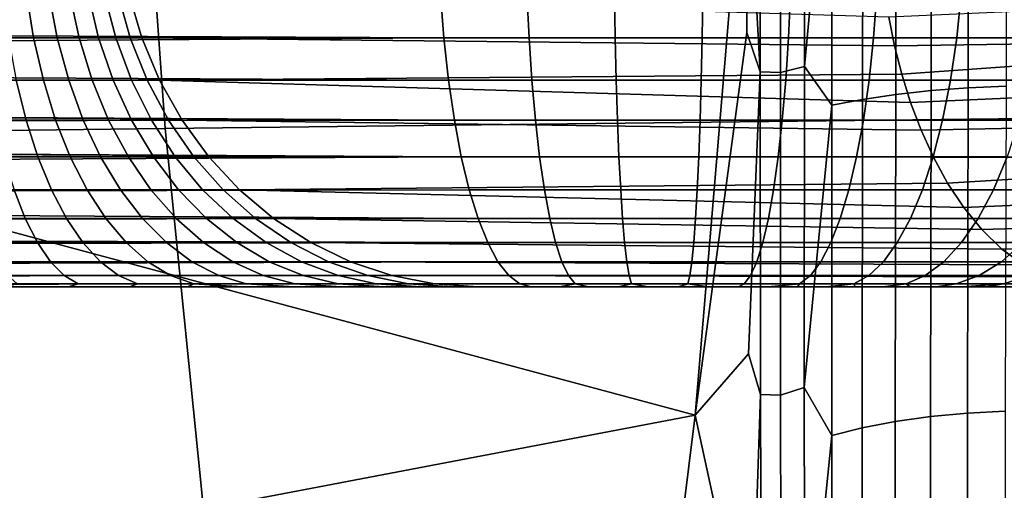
# Model space of a CAD drawing. Header units: metres. Extents: x -240 to 45, y -77 to 27.
# Tile 338 of 656: x -195.032 to -193.752, y -2.264 to -1.653. Entities that reach past the tile are written whole.
import ezdxf

# ---------------------------------------------------------------- set-up
doc = ezdxf.new("R2010")
doc.units = ezdxf.units.M
doc.layers.add('solid_102011X2', color=7, linetype='CONTINUOUS')

msp = doc.modelspace()

# ---------------------------------------------------------------- linework, layer by layer
at = {"layer": 'solid_102011X2'}
for points in [[(-193.204575, -1.168671, 333.763092), (-194.886261, -1.181712, 332.200592), (-194.84259, -1.794593, 332.161224), (-193.16188, -1.774791, 333.723755)], [(-194.886261, -1.181712, 332.200592), (-196.547333, -1.19491, 330.628845), (-196.502701, -1.814634, 330.589447), (-194.84259, -1.794593, 332.161224)], [(-194.011871, -1.713771, 273.434174), (-194.043045, -1.721829, 273.396027), (-194.042786, -1.296623, 273.303589), (-194.011429, -1.290585, 273.341919)], [(-193.975555, -1.329152, 273.38443), (-194.011871, -1.713771, 273.434174), (-194.011429, -1.290585, 273.341919)], [(-194.069077, -1.295741, 273.260315), (-194.069122, -1.720768, 273.351959), (-194.087799, -1.384954, 273.236542)], [(-194.043045, -1.721829, 273.396027), (-194.069122, -1.720768, 273.351959), (-194.069077, -1.295741, 273.260315), (-194.042786, -1.296623, 273.303589)], [(-193.846146, -1.314783, 273.456573), (-193.847183, -1.74511, 273.554688), (-193.893173, -1.75016, 273.536041), (-193.892242, -1.318526, 273.437897)], [(-193.79805, -1.312171, 273.469513), (-193.799149, -1.741548, 273.567657), (-193.847183, -1.74511, 273.554688), (-193.846146, -1.314783, 273.456573)], [(-193.748672, -1.31073, 273.47644), (-193.749817, -1.739532, 273.574738), (-193.799149, -1.741548, 273.567657), (-193.79805, -1.312171, 273.469513)], [(-193.975555, -1.329152, 273.38443), (-193.976181, -1.764394, 273.482971), (-194.011871, -1.713771, 273.434174)], [(-193.935608, -1.32334, 273.413727), (-193.936386, -1.756622, 273.512024), (-193.976181, -1.764394, 273.482971), (-193.975555, -1.329152, 273.38443)], [(-193.892242, -1.318526, 273.437897), (-193.893173, -1.75016, 273.536041), (-193.936386, -1.756622, 273.512024), (-193.935608, -1.32334, 273.413727)], [(-194.087799, -1.384954, 273.236542), (-194.15387, -2.166759, 273.265198), (-195.166885, -1.895269, 270.537964), (-195.128952, -1.421293, 270.526764)], [(-194.15387, -2.166759, 273.265198), (-194.087799, -1.384954, 273.236542), (-194.086731, -1.669791, 273.300751)], [(-194.069122, -1.720768, 273.351959), (-194.086731, -1.669791, 273.300751), (-194.087799, -1.384954, 273.236542)], [(-199.007751, -1.656429, 267.842102), (-199.033676, -1.64218, 267.843964), (-194.484604, -1.619658, 266.703461), (-194.480301, -1.676794, 266.720703)], [(-195.022675, -1.619071, 269.993317), (-195.053726, -1.619071, 269.977173), (-195.046356, -1.676794, 269.960846), (-195.013535, -1.676794, 269.977936)], [(-194.993607, -1.619071, 270.012848), (-195.022675, -1.619071, 269.993317), (-195.013535, -1.676794, 269.977936), (-194.982803, -1.676794, 269.998566)], [(-194.966888, -1.619071, 270.035492), (-194.993607, -1.619071, 270.012848), (-194.982803, -1.676794, 269.998566), (-194.954575, -1.676794, 270.022491)], [(-194.942856, -1.619071, 270.060944), (-194.966888, -1.619071, 270.035492), (-194.954575, -1.676794, 270.022491), (-194.929169, -1.676794, 270.049377)], [(-194.921799, -1.619071, 270.088928), (-194.942856, -1.619071, 270.060944), (-194.929169, -1.676794, 270.049377), (-194.906906, -1.676794, 270.078949)], [(-194.903992, -1.619071, 270.11908), (-194.921799, -1.619071, 270.088928), (-194.906906, -1.676794, 270.078949), (-194.888092, -1.676794, 270.11084)], [(-194.888092, -1.676794, 270.11084), (-194.872925, -1.676794, 270.144592), (-194.889648, -1.619071, 270.151001), (-194.903992, -1.619071, 270.11908)], [(-193.894592, -1.686992, 272.682068), (-193.902054, -1.650001, 272.699615), (-194.889648, -1.619071, 270.151001), (-194.872925, -1.676794, 270.144592)], [(-194.369736, -1.676794, 266.69873), (-194.480301, -1.676794, 266.720703), (-194.484604, -1.619658, 266.703461), (-194.372375, -1.619071, 266.68103)], [(-194.372375, -1.619071, 266.68103), (-194.258484, -1.619071, 266.669647), (-194.257568, -1.676794, 266.687531), (-194.369736, -1.676794, 266.69873)], [(-194.258484, -1.619071, 266.669647), (-194.144028, -1.619071, 266.669312), (-194.144852, -1.676794, 266.687225), (-194.257568, -1.676794, 266.687531)], [(-194.144028, -1.619071, 266.669312), (-194.030075, -1.619071, 266.680023), (-194.032608, -1.676794, 266.697754), (-194.144852, -1.676794, 266.687225)], [(-194.030075, -1.619071, 266.680023), (-193.917694, -1.619071, 266.70166), (-193.921921, -1.676794, 266.719086), (-194.032608, -1.676794, 266.697754)], [(-193.917694, -1.619071, 266.70166), (-193.807907, -1.619071, 266.734039), (-193.813797, -1.676794, 266.750977), (-193.921921, -1.676794, 266.719086)], [(-193.226822, -1.619717, 272.422241), (-193.902054, -1.650001, 272.699615), (-193.894592, -1.686992, 272.682068), (-193.233856, -1.677415, 272.40567)], [(-193.807907, -1.619071, 266.734039), (-193.701752, -1.619071, 266.776855), (-193.709259, -1.676794, 266.793121), (-193.813797, -1.676794, 266.750977)], [(-198.974213, -1.674771, 267.840363), (-199.007751, -1.656429, 267.842102), (-194.480301, -1.676794, 266.720703)], [(-198.917343, -1.705708, 267.839325), (-198.974213, -1.674771, 267.840363), (-194.480301, -1.676794, 266.720703)], [(-194.069122, -1.720768, 273.351959), (-194.084427, -2.087044, 273.417664), (-194.15387, -2.166759, 273.265198), (-194.086731, -1.669791, 273.300751)], [(-198.913651, -1.707708, 267.839325), (-198.917343, -1.705708, 267.839325), (-194.480301, -1.676794, 266.720703), (-194.474319, -1.731933, 266.74472)], [(-195.013535, -1.676794, 269.977936), (-195.046356, -1.676794, 269.960846), (-195.036179, -1.731933, 269.938263), (-195.0009, -1.731933, 269.956635)], [(-194.982803, -1.676794, 269.998566), (-195.013535, -1.676794, 269.977936), (-195.0009, -1.731933, 269.956635), (-194.96788, -1.731933, 269.978821)], [(-194.954575, -1.676794, 270.022491), (-194.982803, -1.676794, 269.998566), (-194.96788, -1.731933, 269.978821), (-194.937546, -1.731933, 270.004517)], [(-194.929169, -1.676794, 270.049377), (-194.954575, -1.676794, 270.022491), (-194.937546, -1.731933, 270.004517), (-194.910248, -1.731933, 270.033447)], [(-194.906906, -1.676794, 270.078949), (-194.929169, -1.676794, 270.049377), (-194.910248, -1.731933, 270.033447), (-194.886337, -1.731933, 270.065216)], [(-194.888092, -1.676794, 270.11084), (-194.906906, -1.676794, 270.078949), (-194.886337, -1.731933, 270.065216), (-194.866104, -1.731933, 270.099457)], [(-194.866104, -1.731933, 270.099457), (-194.849808, -1.731933, 270.135712), (-194.872925, -1.676794, 270.144592), (-194.888092, -1.676794, 270.11084)], [(-193.885239, -1.723929, 272.659973), (-193.894592, -1.686992, 272.682068), (-194.872925, -1.676794, 270.144592), (-194.849808, -1.731933, 270.135712)], [(-194.366104, -1.731933, 266.723206), (-194.474319, -1.731933, 266.74472), (-194.480301, -1.676794, 266.720703), (-194.369736, -1.676794, 266.69873)], [(-194.369736, -1.676794, 266.69873), (-194.257568, -1.676794, 266.687531), (-194.256302, -1.731933, 266.71225), (-194.366104, -1.731933, 266.723206)], [(-194.257568, -1.676794, 266.687531), (-194.144852, -1.676794, 266.687225), (-194.145966, -1.731933, 266.711945), (-194.256302, -1.731933, 266.71225)], [(-194.144852, -1.676794, 266.687225), (-194.032608, -1.676794, 266.697754), (-194.036118, -1.731933, 266.72226), (-194.145966, -1.731933, 266.711945)], [(-194.032608, -1.676794, 266.697754), (-193.921921, -1.676794, 266.719086), (-193.927765, -1.731933, 266.743134), (-194.036118, -1.731933, 266.72226)], [(-193.921921, -1.676794, 266.719086), (-193.813797, -1.676794, 266.750977), (-193.82193, -1.731933, 266.774323), (-193.927765, -1.731933, 266.743134)], [(-193.233856, -1.677415, 272.40567), (-193.894592, -1.686992, 272.682068), (-193.885239, -1.723929, 272.659973)], [(-193.233856, -1.677415, 272.40567), (-193.885239, -1.723929, 272.659973), (-193.873795, -1.760609, 272.633026), (-193.243546, -1.732522, 272.382812)], [(-193.813797, -1.676794, 266.750977), (-193.709259, -1.676794, 266.793121), (-193.719604, -1.731933, 266.815613), (-193.82193, -1.731933, 266.774323)], [(-198.863586, -1.734746, 267.840607), (-198.913651, -1.707708, 267.839325), (-194.474319, -1.731933, 266.74472)], [(-194.011963, -2.130888, 273.55188), (-194.042877, -2.140966, 273.514008), (-194.043045, -1.721829, 273.396027), (-194.011871, -1.713771, 273.434174)], [(-193.976181, -1.764394, 273.482971), (-194.011963, -2.130888, 273.55188), (-194.011871, -1.713771, 273.434174)], [(-193.873795, -1.760609, 272.633026), (-193.885239, -1.723929, 272.659973), (-194.849808, -1.731933, 270.135712)], [(-194.069122, -1.720768, 273.351959), (-194.068695, -2.139814, 273.468933), (-194.084427, -2.087044, 273.417664)], [(-194.042877, -2.140966, 273.514008), (-194.068695, -2.139814, 273.468933), (-194.069122, -1.720768, 273.351959), (-194.043045, -1.721829, 273.396027)], [(-198.81987, -1.758182, 267.843384), (-198.863586, -1.734746, 267.840607), (-194.474319, -1.731933, 266.74472), (-194.466766, -1.783684, 266.774994)], [(-195.036179, -1.731933, 269.938263), (-195.073273, -1.731933, 269.92395), (-195.06366, -1.783684, 269.894257), (-195.023315, -1.783684, 269.909821)], [(-195.0009, -1.731933, 269.956635), (-195.036179, -1.731933, 269.938263), (-195.023315, -1.783684, 269.909821), (-194.98497, -1.783684, 269.929779)], [(-194.96788, -1.731933, 269.978821), (-195.0009, -1.731933, 269.956635), (-194.98497, -1.783684, 269.929779), (-194.949066, -1.783684, 269.953888)], [(-194.937546, -1.731933, 270.004517), (-194.96788, -1.731933, 269.978821), (-194.949066, -1.783684, 269.953888), (-194.916077, -1.783684, 269.981842)], [(-194.910248, -1.731933, 270.033447), (-194.937546, -1.731933, 270.004517), (-194.916077, -1.783684, 269.981842), (-194.886383, -1.783684, 270.013306)], [(-194.886337, -1.731933, 270.065216), (-194.910248, -1.731933, 270.033447), (-194.886383, -1.783684, 270.013306), (-194.860382, -1.783684, 270.047852)], [(-194.866104, -1.731933, 270.099457), (-194.886337, -1.731933, 270.065216), (-194.860382, -1.783684, 270.047852), (-194.838394, -1.783684, 270.085083)], [(-194.838394, -1.783684, 270.085083), (-194.820663, -1.783684, 270.124542), (-194.849808, -1.731933, 270.135712), (-194.866104, -1.731933, 270.099457)], [(-193.860184, -1.796608, 272.600983), (-193.873795, -1.760609, 272.633026), (-194.849808, -1.731933, 270.135712), (-194.820663, -1.783684, 270.124542)], [(-194.361496, -1.783684, 266.754089), (-194.466766, -1.783684, 266.774994), (-194.474319, -1.731933, 266.74472), (-194.366104, -1.731933, 266.723206)], [(-194.366104, -1.731933, 266.723206), (-194.256302, -1.731933, 266.71225), (-194.2547, -1.783684, 266.743439), (-194.361496, -1.783684, 266.754089)], [(-194.256302, -1.731933, 266.71225), (-194.145966, -1.731933, 266.711945), (-194.147385, -1.783684, 266.743134), (-194.2547, -1.783684, 266.743439)], [(-194.145966, -1.731933, 266.711945), (-194.036118, -1.731933, 266.72226), (-194.040527, -1.783684, 266.753174), (-194.147385, -1.783684, 266.743134)], [(-194.036118, -1.731933, 266.72226), (-193.927765, -1.731933, 266.743134), (-193.93515, -1.783684, 266.773468), (-194.040527, -1.783684, 266.753174)], [(-193.927765, -1.731933, 266.743134), (-193.82193, -1.731933, 266.774323), (-193.832199, -1.783684, 266.803833), (-193.93515, -1.783684, 266.773468)], [(-193.243546, -1.732522, 272.382812), (-193.873795, -1.760609, 272.633026), (-193.860184, -1.796608, 272.600983), (-193.255768, -1.784231, 272.354004)], [(-193.82193, -1.731933, 266.774323), (-193.719604, -1.731933, 266.815613), (-193.732666, -1.783684, 266.843964), (-193.832199, -1.783684, 266.803833)], [(-193.749817, -1.739532, 273.574738), (-193.750717, -2.161417, 273.699921), (-193.800003, -2.164081, 273.692688), (-193.799149, -1.741548, 273.567657)], [(-193.893173, -1.75016, 273.536041), (-193.893784, -2.175055, 273.661133), (-193.936844, -2.183193, 273.637299), (-193.936386, -1.756622, 273.512024)], [(-193.847183, -1.74511, 273.554688), (-193.847931, -2.168651, 273.679718), (-193.893784, -2.175055, 273.661133), (-193.893173, -1.75016, 273.536041)], [(-193.799149, -1.741548, 273.567657), (-193.800003, -2.164081, 273.692688), (-193.847931, -2.168651, 273.679718), (-193.847183, -1.74511, 273.554688)], [(-198.812759, -1.761972, 267.843994), (-198.81987, -1.758182, 267.843384), (-194.466766, -1.783684, 266.774994)], [(-198.764893, -1.787403, 267.849304), (-198.812759, -1.761972, 267.843994), (-194.466766, -1.783684, 266.774994)], [(-193.976181, -1.764394, 273.482971), (-193.97641, -2.19294, 273.608551), (-194.011963, -2.130888, 273.55188)], [(-193.936386, -1.756622, 273.512024), (-193.936844, -2.183193, 273.637299), (-193.97641, -2.19294, 273.608551), (-193.976181, -1.764394, 273.482971)], [(-193.16188, -1.774791, 333.723755), (-194.84259, -1.794593, 332.161224), (-194.78096, -2.40469, 332.105682), (-193.101624, -2.378159, 333.668213)], [(-198.727448, -1.807135, 267.855011), (-198.764893, -1.787403, 267.849304), (-194.466766, -1.783684, 266.774994), (-194.457764, -1.83129, 266.811127)], [(-195.023315, -1.783684, 269.909821), (-195.06366, -1.783684, 269.894257), (-195.0522, -1.83129, 269.858826), (-195.007996, -1.83129, 269.875885)], [(-194.98497, -1.783684, 269.929779), (-195.023315, -1.783684, 269.909821), (-195.007996, -1.83129, 269.875885), (-194.965958, -1.83129, 269.897766)], [(-194.949066, -1.783684, 269.953888), (-194.98497, -1.783684, 269.929779), (-194.965958, -1.83129, 269.897766), (-194.92662, -1.83129, 269.924194)], [(-194.916077, -1.783684, 269.981842), (-194.949066, -1.783684, 269.953888), (-194.92662, -1.83129, 269.924194), (-194.890457, -1.83129, 269.954834)], [(-194.886383, -1.783684, 270.013306), (-194.916077, -1.783684, 269.981842), (-194.890457, -1.83129, 269.954834), (-194.857925, -1.83129, 269.989288)], [(-194.860382, -1.783684, 270.047852), (-194.886383, -1.783684, 270.013306), (-194.857925, -1.83129, 269.989288), (-194.829437, -1.83129, 270.027161)], [(-194.838394, -1.783684, 270.085083), (-194.860382, -1.783684, 270.047852), (-194.829437, -1.83129, 270.027161), (-194.805328, -1.83129, 270.067963)], [(-194.805328, -1.83129, 270.067963), (-194.785904, -1.83129, 270.111176), (-194.820663, -1.783684, 270.124542), (-194.838394, -1.783684, 270.085083)], [(-193.844223, -1.831677, 272.563385), (-193.860184, -1.796608, 272.600983), (-194.820663, -1.783684, 270.124542), (-194.785904, -1.83129, 270.111176)], [(-194.356018, -1.83129, 266.790924), (-194.457764, -1.83129, 266.811127), (-194.466766, -1.783684, 266.774994), (-194.361496, -1.783684, 266.754089)], [(-194.361496, -1.783684, 266.754089), (-194.2547, -1.783684, 266.743439), (-194.252808, -1.83129, 266.78064), (-194.356018, -1.83129, 266.790924)], [(-194.2547, -1.783684, 266.743439), (-194.147385, -1.783684, 266.743134), (-194.149078, -1.83129, 266.780334), (-194.252808, -1.83129, 266.78064)], [(-194.147385, -1.783684, 266.743134), (-194.040527, -1.783684, 266.753174), (-194.045792, -1.83129, 266.790039), (-194.149078, -1.83129, 266.780334)], [(-194.040527, -1.783684, 266.753174), (-193.93515, -1.783684, 266.773468), (-193.943939, -1.83129, 266.809631), (-194.045792, -1.83129, 266.790039)], [(-193.93515, -1.783684, 266.773468), (-193.832199, -1.783684, 266.803833), (-193.844452, -1.83129, 266.838989), (-193.943939, -1.83129, 266.809631)], [(-193.270355, -1.831787, 272.319672), (-193.255768, -1.784231, 272.354004), (-193.860184, -1.796608, 272.600983), (-193.844223, -1.831677, 272.563385)], [(-193.832199, -1.783684, 266.803833), (-193.732666, -1.783684, 266.843964), (-193.748245, -1.83129, 266.877777), (-193.844452, -1.83129, 266.838989)], [(-194.84259, -1.794593, 332.161224), (-196.502701, -1.814634, 330.589447), (-196.439697, -2.431541, 330.533875), (-194.78096, -2.40469, 332.105682)], [(-198.719879, -1.811102, 267.856354), (-198.727448, -1.807135, 267.855011), (-194.457764, -1.83129, 266.811127)], [(-198.719879, -1.811102, 267.856354), (-194.457764, -1.83129, 266.811127), (-198.638016, -1.853553, 267.874969)], [(-194.457764, -1.83129, 266.811127), (-194.447433, -1.874055, 266.85257), (-198.573837, -1.883374, 267.892548), (-198.638016, -1.853553, 267.874969)], [(-195.007996, -1.83129, 269.875885), (-195.0522, -1.83129, 269.858826), (-195.039062, -1.874055, 269.818176), (-194.990417, -1.874055, 269.836975)], [(-194.965958, -1.83129, 269.897766), (-195.007996, -1.83129, 269.875885), (-194.990417, -1.874055, 269.836975), (-194.944153, -1.874055, 269.861053)], [(-194.92662, -1.83129, 269.924194), (-194.965958, -1.83129, 269.897766), (-194.944153, -1.874055, 269.861053), (-194.900864, -1.874055, 269.890106)], [(-194.890457, -1.83129, 269.954834), (-194.92662, -1.83129, 269.924194), (-194.900864, -1.874055, 269.890106), (-194.861084, -1.874055, 269.923828)], [(-194.857925, -1.83129, 269.989288), (-194.890457, -1.83129, 269.954834), (-194.861084, -1.874055, 269.923828), (-194.825287, -1.874055, 269.961761)], [(-194.829437, -1.83129, 270.027161), (-194.857925, -1.83129, 269.989288), (-194.825287, -1.874055, 269.961761), (-194.79393, -1.874055, 270.003418)], [(-194.805328, -1.83129, 270.067963), (-194.829437, -1.83129, 270.027161), (-194.79393, -1.874055, 270.003418), (-194.767395, -1.874055, 270.048309)], [(-194.767395, -1.874055, 270.048309), (-194.746033, -1.874055, 270.095886), (-194.785904, -1.83129, 270.111176), (-194.805328, -1.83129, 270.067963)], [(-193.825775, -1.865345, 272.519928), (-193.844223, -1.831677, 272.563385), (-194.785904, -1.83129, 270.111176), (-194.746033, -1.874055, 270.095886)], [(-194.349731, -1.874055, 266.83316), (-194.447433, -1.874055, 266.85257), (-194.457764, -1.83129, 266.811127), (-194.356018, -1.83129, 266.790924)], [(-194.356018, -1.83129, 266.790924), (-194.252808, -1.83129, 266.78064), (-194.25061, -1.874055, 266.823273), (-194.349731, -1.874055, 266.83316)], [(-194.252808, -1.83129, 266.78064), (-194.149078, -1.83129, 266.780334), (-194.151016, -1.874055, 266.822998), (-194.25061, -1.874055, 266.823273)], [(-194.149078, -1.83129, 266.780334), (-194.045792, -1.83129, 266.790039), (-194.051834, -1.874055, 266.832306), (-194.151016, -1.874055, 266.822998)], [(-194.045792, -1.83129, 266.790039), (-193.943939, -1.83129, 266.809631), (-193.954025, -1.874055, 266.851135), (-194.051834, -1.874055, 266.832306)], [(-193.943939, -1.83129, 266.809631), (-193.844452, -1.83129, 266.838989), (-193.85849, -1.874055, 266.879303), (-193.954025, -1.874055, 266.851135)], [(-193.844452, -1.83129, 266.838989), (-193.748245, -1.83129, 266.877777), (-193.766113, -1.874055, 266.916565), (-193.85849, -1.874055, 266.879303)], [(-193.270355, -1.831787, 272.319672), (-193.844223, -1.831677, 272.563385), (-193.825775, -1.865345, 272.519928)], [(-193.270355, -1.831787, 272.319672), (-193.825775, -1.865345, 272.519928), (-193.804794, -1.896922, 272.47049), (-193.287064, -1.874496, 272.280304)], [(-193.748245, -1.83129, 266.877777), (-193.65625, -1.83129, 266.92569), (-193.677765, -1.874055, 266.962555), (-193.766113, -1.874055, 266.916565)], [(-193.804794, -1.896922, 272.47049), (-193.825775, -1.865345, 272.519928), (-194.746033, -1.874055, 270.095886)], [(-194.447433, -1.874055, 266.85257), (-194.435928, -1.911355, 266.898712), (-198.567368, -1.886075, 267.894287), (-198.573837, -1.883374, 267.892548)], [(-195.039062, -1.874055, 269.818176), (-195.089493, -1.874055, 269.804932), (-195.079987, -1.911355, 269.758331), (-195.024429, -1.911355, 269.772919)], [(-194.990417, -1.874055, 269.836975), (-195.039062, -1.874055, 269.818176), (-195.024429, -1.911355, 269.772919), (-194.97084, -1.911355, 269.79364)], [(-194.944153, -1.874055, 269.861053), (-194.990417, -1.874055, 269.836975), (-194.97084, -1.911355, 269.79364), (-194.919876, -1.911355, 269.82016)], [(-194.900864, -1.874055, 269.890106), (-194.944153, -1.874055, 269.861053), (-194.919876, -1.911355, 269.82016), (-194.872192, -1.911355, 269.852173)], [(-194.861084, -1.874055, 269.923828), (-194.900864, -1.874055, 269.890106), (-194.872192, -1.911355, 269.852173), (-194.828369, -1.911355, 269.889313)], [(-194.825287, -1.874055, 269.961761), (-194.861084, -1.874055, 269.923828), (-194.828369, -1.911355, 269.889313), (-194.78894, -1.911355, 269.931091)], [(-194.79393, -1.874055, 270.003418), (-194.825287, -1.874055, 269.961761), (-194.78894, -1.911355, 269.931091), (-194.754395, -1.911355, 269.97699)], [(-194.767395, -1.874055, 270.048309), (-194.79393, -1.874055, 270.003418), (-194.754395, -1.911355, 269.97699), (-194.725174, -1.911355, 270.026428)], [(-194.725174, -1.911355, 270.026428), (-194.70163, -1.911355, 270.078827), (-194.746033, -1.874055, 270.095886), (-194.767395, -1.874055, 270.048309)], [(-193.781235, -1.925754, 272.414978), (-193.804794, -1.896922, 272.47049), (-194.746033, -1.874055, 270.095886), (-194.70163, -1.911355, 270.078827)], [(-194.342728, -1.911355, 266.880219), (-194.435928, -1.911355, 266.898712), (-194.447433, -1.874055, 266.85257), (-194.349731, -1.874055, 266.83316)], [(-194.349731, -1.874055, 266.83316), (-194.25061, -1.874055, 266.823273), (-194.248184, -1.911355, 266.870758), (-194.342728, -1.911355, 266.880219)], [(-194.25061, -1.874055, 266.823273), (-194.151016, -1.874055, 266.822998), (-194.153168, -1.911355, 266.870483), (-194.248184, -1.911355, 266.870758)], [(-194.151016, -1.874055, 266.822998), (-194.051834, -1.874055, 266.832306), (-194.058563, -1.911355, 266.879395), (-194.153168, -1.911355, 266.870483)], [(-194.051834, -1.874055, 266.832306), (-193.954025, -1.874055, 266.851135), (-193.965271, -1.911355, 266.897339), (-194.058563, -1.911355, 266.879395)], [(-193.954025, -1.874055, 266.851135), (-193.85849, -1.874055, 266.879303), (-193.87413, -1.911355, 266.924225), (-193.965271, -1.911355, 266.897339)], [(-193.85849, -1.874055, 266.879303), (-193.766113, -1.874055, 266.916565), (-193.786011, -1.911355, 266.959778), (-193.87413, -1.911355, 266.924225)], [(-193.287064, -1.874496, 272.280304), (-193.804794, -1.896922, 272.47049), (-193.781235, -1.925754, 272.414978), (-193.305664, -1.911732, 272.236511)], [(-193.766113, -1.874055, 266.916565), (-193.677765, -1.874055, 266.962555), (-193.701736, -1.911355, 267.003632), (-193.786011, -1.911355, 266.959778)], [(-194.435928, -1.911355, 266.898712), (-198.506195, -1.909271, 267.910461), (-198.567368, -1.886075, 267.894287)], [(-194.15387, -2.166759, 273.265198), (-195.215698, -2.368873, 270.552338), (-195.166885, -1.895269, 270.537964)], [(-194.435928, -1.911355, 266.898712), (-198.486679, -1.915873, 267.915527), (-198.506195, -1.909271, 267.910461)], [(-194.435928, -1.911355, 266.898712), (-194.423416, -1.942644, 266.948883), (-198.435837, -1.931497, 267.928589), (-198.486679, -1.915873, 267.915527)], [(-195.024429, -1.911355, 269.772919), (-195.079987, -1.911355, 269.758331), (-195.069641, -1.942644, 269.707672), (-195.008514, -1.942644, 269.723724)], [(-194.97084, -1.911355, 269.79364), (-195.024429, -1.911355, 269.772919), (-195.008514, -1.942644, 269.723724), (-194.949554, -1.942644, 269.74649)], [(-194.919876, -1.911355, 269.82016), (-194.97084, -1.911355, 269.79364), (-194.949554, -1.942644, 269.74649), (-194.893494, -1.942644, 269.775696)], [(-194.872192, -1.911355, 269.852173), (-194.919876, -1.911355, 269.82016), (-194.893494, -1.942644, 269.775696), (-194.841019, -1.942644, 269.810913)], [(-194.828369, -1.911355, 269.889313), (-194.872192, -1.911355, 269.852173), (-194.841019, -1.942644, 269.810913), (-194.792801, -1.942644, 269.851776)], [(-194.78894, -1.911355, 269.931091), (-194.828369, -1.911355, 269.889313), (-194.792801, -1.942644, 269.851776), (-194.74942, -1.942644, 269.897736)], [(-194.754395, -1.911355, 269.97699), (-194.78894, -1.911355, 269.931091), (-194.74942, -1.942644, 269.897736), (-194.711411, -1.942644, 269.948242)], [(-194.725174, -1.911355, 270.026428), (-194.754395, -1.911355, 269.97699), (-194.711411, -1.942644, 269.948242), (-194.67926, -1.942644, 270.002655)], [(-194.67926, -1.942644, 270.002655), (-194.653366, -1.942644, 270.060303), (-194.70163, -1.911355, 270.078827), (-194.725174, -1.911355, 270.026428)], [(-193.755234, -1.950956, 272.35376), (-193.781235, -1.925754, 272.414978), (-194.70163, -1.911355, 270.078827), (-194.653366, -1.942644, 270.060303)], [(-194.335114, -1.942644, 266.931366), (-194.423416, -1.942644, 266.948883), (-194.435928, -1.911355, 266.898712), (-194.342728, -1.911355, 266.880219)], [(-194.342728, -1.911355, 266.880219), (-194.248184, -1.911355, 266.870758), (-194.245529, -1.942644, 266.922424), (-194.335114, -1.942644, 266.931366)], [(-194.248184, -1.911355, 266.870758), (-194.153168, -1.911355, 266.870483), (-194.155518, -1.942644, 266.92215), (-194.245529, -1.942644, 266.922424)], [(-194.153168, -1.911355, 266.870483), (-194.058563, -1.911355, 266.879395), (-194.065887, -1.942644, 266.930573), (-194.155518, -1.942644, 266.92215)], [(-194.058563, -1.911355, 266.879395), (-193.965271, -1.911355, 266.897339), (-193.977493, -1.942644, 266.947601), (-194.065887, -1.942644, 266.930573)], [(-193.965271, -1.911355, 266.897339), (-193.87413, -1.911355, 266.924225), (-193.891144, -1.942644, 266.973053), (-193.977493, -1.942644, 266.947601)], [(-193.87413, -1.911355, 266.924225), (-193.786011, -1.911355, 266.959778), (-193.807648, -1.942644, 267.006744), (-193.891144, -1.942644, 266.973053)], [(-193.786011, -1.911355, 266.959778), (-193.701736, -1.911355, 267.003632), (-193.727798, -1.942644, 267.048309), (-193.807648, -1.942644, 267.006744)], [(-193.305664, -1.911732, 272.236511), (-193.781235, -1.925754, 272.414978), (-193.755234, -1.950956, 272.35376), (-193.325882, -1.942952, 272.188873)], [(-194.423416, -1.942644, 266.948883), (-198.395111, -1.942524, 267.938904), (-198.435837, -1.931497, 267.928589)], [(-194.423416, -1.942644, 266.948883), (-198.363037, -1.950355, 267.94693), (-198.395111, -1.942524, 267.938904)], [(-194.423416, -1.942644, 266.948883), (-194.41008, -1.967465, 267.00235), (-198.29155, -1.965334, 267.964417), (-198.363037, -1.950355, 267.94693)], [(-195.008514, -1.942644, 269.723724), (-195.069641, -1.942644, 269.707672), (-195.058609, -1.967465, 269.653656), (-194.991547, -1.967465, 269.671295)], [(-194.949554, -1.942644, 269.74649), (-195.008514, -1.942644, 269.723724), (-194.991547, -1.967465, 269.671295), (-194.926865, -1.967465, 269.696289)], [(-194.893494, -1.942644, 269.775696), (-194.949554, -1.942644, 269.74649), (-194.926865, -1.967465, 269.696289), (-194.865356, -1.967465, 269.728302)], [(-194.841019, -1.942644, 269.810913), (-194.893494, -1.942644, 269.775696), (-194.865356, -1.967465, 269.728302), (-194.8078, -1.967465, 269.766968)], [(-194.792801, -1.942644, 269.851776), (-194.841019, -1.942644, 269.810913), (-194.8078, -1.967465, 269.766968), (-194.754883, -1.967465, 269.811768)], [(-194.74942, -1.942644, 269.897736), (-194.792801, -1.942644, 269.851776), (-194.754883, -1.967465, 269.811768), (-194.707291, -1.967465, 269.862213)], [(-194.711411, -1.942644, 269.948242), (-194.74942, -1.942644, 269.897736), (-194.707291, -1.967465, 269.862213), (-194.665604, -1.967465, 269.917603)], [(-194.67926, -1.942644, 270.002655), (-194.711411, -1.942644, 269.948242), (-194.665604, -1.967465, 269.917603), (-194.630325, -1.967465, 269.977295)], [(-194.630325, -1.967465, 269.977295), (-194.601913, -1.967465, 270.040558), (-194.653366, -1.942644, 270.060303), (-194.67926, -1.942644, 270.002655)], [(-193.72702, -1.971709, 272.287292), (-193.755234, -1.950956, 272.35376), (-194.653366, -1.942644, 270.060303), (-194.601913, -1.967465, 270.040558)], [(-194.326996, -1.967465, 266.98587), (-194.41008, -1.967465, 267.00235), (-194.423416, -1.942644, 266.948883), (-194.335114, -1.942644, 266.931366)], [(-194.335114, -1.942644, 266.931366), (-194.245529, -1.942644, 266.922424), (-194.242722, -1.967465, 266.977448), (-194.326996, -1.967465, 266.98587)], [(-194.245529, -1.942644, 266.922424), (-194.155518, -1.942644, 266.92215), (-194.15802, -1.967465, 266.977203), (-194.242722, -1.967465, 266.977448)], [(-194.155518, -1.942644, 266.92215), (-194.065887, -1.942644, 266.930573), (-194.073685, -1.967465, 266.985138), (-194.15802, -1.967465, 266.977203)], [(-194.065887, -1.942644, 266.930573), (-193.977493, -1.942644, 266.947601), (-193.990509, -1.967465, 267.001129), (-194.073685, -1.967465, 266.985138)], [(-193.977493, -1.942644, 266.947601), (-193.891144, -1.942644, 266.973053), (-193.909256, -1.967465, 267.025116), (-193.990509, -1.967465, 267.001129)], [(-193.891144, -1.942644, 266.973053), (-193.807648, -1.942644, 267.006744), (-193.830704, -1.967465, 267.056793), (-193.909256, -1.967465, 267.025116)], [(-193.807648, -1.942644, 267.006744), (-193.727798, -1.942644, 267.048309), (-193.755569, -1.967465, 267.095886), (-193.830704, -1.967465, 267.056793)], [(-193.727798, -1.942644, 267.048309), (-193.652328, -1.942644, 267.097382), (-193.68457, -1.967465, 267.142059), (-193.755569, -1.967465, 267.095886)], [(-193.325882, -1.942952, 272.188873), (-193.755234, -1.950956, 272.35376), (-193.72702, -1.971709, 272.287292), (-193.347427, -1.967701, 272.138092)], [(-194.41008, -1.967465, 267.00235), (-198.28746, -1.966094, 267.965424), (-198.29155, -1.965334, 267.964417)], [(-194.41008, -1.967465, 267.00235), (-198.21225, -1.978409, 267.983398), (-198.28746, -1.966094, 267.965424)], [(-194.41008, -1.967465, 267.00235), (-194.396118, -1.985456, 267.05835), (-198.174911, -1.983399, 267.992188), (-198.21225, -1.978409, 267.983398)], [(-194.991547, -1.967465, 269.671295), (-195.058609, -1.967465, 269.653656), (-195.047073, -1.985456, 269.597137), (-194.973801, -1.985456, 269.616394)], [(-194.926865, -1.967465, 269.696289), (-194.991547, -1.967465, 269.671295), (-194.973801, -1.985456, 269.616394), (-194.903122, -1.985456, 269.643707)], [(-194.865356, -1.967465, 269.728302), (-194.926865, -1.967465, 269.696289), (-194.903122, -1.985456, 269.643707), (-194.835907, -1.985456, 269.67868)], [(-194.8078, -1.967465, 269.766968), (-194.865356, -1.967465, 269.728302), (-194.835907, -1.985456, 269.67868), (-194.77301, -1.985456, 269.720917)], [(-194.754883, -1.967465, 269.811768), (-194.8078, -1.967465, 269.766968), (-194.77301, -1.985456, 269.720917), (-194.715195, -1.985456, 269.769897)], [(-194.707291, -1.967465, 269.862213), (-194.754883, -1.967465, 269.811768), (-194.715195, -1.985456, 269.769897), (-194.663193, -1.985456, 269.824982)], [(-194.665604, -1.967465, 269.917603), (-194.707291, -1.967465, 269.862213), (-194.663193, -1.985456, 269.824982), (-194.617645, -1.985456, 269.885529)], [(-194.630325, -1.967465, 269.977295), (-194.665604, -1.967465, 269.917603), (-194.617645, -1.985456, 269.885529), (-194.579102, -1.985456, 269.950775)], [(-194.579102, -1.985456, 269.950775), (-194.54805, -1.985456, 270.019867), (-194.601913, -1.967465, 270.040558), (-194.630325, -1.967465, 269.977295)], [(-193.697037, -1.987187, 272.216614), (-193.72702, -1.971709, 272.287292), (-194.601913, -1.967465, 270.040558), (-194.54805, -1.985456, 270.019867)], [(-194.318512, -1.985456, 267.042938), (-194.396118, -1.985456, 267.05835), (-194.41008, -1.967465, 267.00235), (-194.326996, -1.967465, 266.98587)], [(-194.326996, -1.967465, 266.98587), (-194.242722, -1.967465, 266.977448), (-194.239761, -1.985456, 267.035065), (-194.318512, -1.985456, 267.042938)], [(-194.242722, -1.967465, 266.977448), (-194.15802, -1.967465, 266.977203), (-194.160629, -1.985456, 267.034851), (-194.239761, -1.985456, 267.035065)], [(-194.15802, -1.967465, 266.977203), (-194.073685, -1.967465, 266.985138), (-194.081848, -1.985456, 267.042236), (-194.160629, -1.985456, 267.034851)], [(-194.073685, -1.967465, 266.985138), (-193.990509, -1.967465, 267.001129), (-194.004135, -1.985456, 267.05722), (-194.081848, -1.985456, 267.042236)], [(-193.990509, -1.967465, 267.001129), (-193.909256, -1.967465, 267.025116), (-193.928238, -1.985456, 267.07959), (-194.004135, -1.985456, 267.05722)], [(-193.909256, -1.967465, 267.025116), (-193.830704, -1.967465, 267.056793), (-193.854843, -1.985456, 267.109192), (-193.928238, -1.985456, 267.07959)], [(-193.830704, -1.967465, 267.056793), (-193.755569, -1.967465, 267.095886), (-193.784653, -1.985456, 267.145721), (-193.854843, -1.985456, 267.109192)], [(-193.755569, -1.967465, 267.095886), (-193.68457, -1.967465, 267.142059), (-193.718323, -1.985456, 267.188873), (-193.784653, -1.985456, 267.145721)], [(-194.396118, -1.985456, 267.05835), (-198.135162, -1.987938, 268.001465), (-198.174911, -1.983399, 267.992188)], [(-194.396118, -1.985456, 267.05835), (-194.381744, -1.996354, 267.116028), (-198.056152, -1.99473, 268.019653), (-198.135162, -1.987938, 268.001465)], [(-194.381744, -1.996354, 267.116028), (-198.044128, -1.995513, 268.0224), (-198.056152, -1.99473, 268.019653)], [(-194.381744, -1.996354, 267.116028), (-197.976852, -1.998713, 268.037567), (-198.044128, -1.995513, 268.0224)], [(-194.973801, -1.985456, 269.616394), (-195.047073, -1.985456, 269.597137), (-195.035187, -1.996354, 269.538879), (-194.955505, -1.996354, 269.559845)], [(-194.903122, -1.985456, 269.643707), (-194.973801, -1.985456, 269.616394), (-194.955505, -1.996354, 269.559845), (-194.878647, -1.996354, 269.589508)], [(-194.835907, -1.985456, 269.67868), (-194.903122, -1.985456, 269.643707), (-194.878647, -1.996354, 269.589508), (-194.805573, -1.996354, 269.627563)], [(-194.77301, -1.985456, 269.720917), (-194.835907, -1.985456, 269.67868), (-194.805573, -1.996354, 269.627563), (-194.737167, -1.996354, 269.673492)], [(-194.715195, -1.985456, 269.769897), (-194.77301, -1.985456, 269.720917), (-194.737167, -1.996354, 269.673492), (-194.674301, -1.996354, 269.726746)], [(-194.663193, -1.985456, 269.824982), (-194.715195, -1.985456, 269.769897), (-194.674301, -1.996354, 269.726746), (-194.617752, -1.996354, 269.786652)], [(-194.617645, -1.985456, 269.885529), (-194.663193, -1.985456, 269.824982), (-194.617752, -1.996354, 269.786652), (-194.568222, -1.996354, 269.852478)], [(-194.579102, -1.985456, 269.950775), (-194.617645, -1.985456, 269.885529), (-194.568222, -1.996354, 269.852478), (-194.526306, -1.996354, 269.923431)], [(-194.526306, -1.996354, 269.923431), (-194.492554, -1.996354, 269.998566), (-194.54805, -1.985456, 270.019867), (-194.579102, -1.985456, 269.950775)], [(-193.665817, -1.996752, 272.143005), (-193.697037, -1.987187, 272.216614), (-194.54805, -1.985456, 270.019867), (-194.492554, -1.996354, 269.998566)], [(-194.309753, -1.996354, 267.101715), (-194.381744, -1.996354, 267.116028), (-194.396118, -1.985456, 267.05835), (-194.318512, -1.985456, 267.042938)], [(-194.318512, -1.985456, 267.042938), (-194.239761, -1.985456, 267.035065), (-194.236725, -1.996354, 267.094452), (-194.309753, -1.996354, 267.101715)], [(-194.239761, -1.985456, 267.035065), (-194.160629, -1.985456, 267.034851), (-194.16333, -1.996354, 267.094238), (-194.236725, -1.996354, 267.094452)], [(-194.160629, -1.985456, 267.034851), (-194.081848, -1.985456, 267.042236), (-194.090256, -1.996354, 267.101105), (-194.16333, -1.996354, 267.094238)], [(-194.081848, -1.985456, 267.042236), (-194.004135, -1.985456, 267.05722), (-194.018188, -1.996354, 267.11496), (-194.090256, -1.996354, 267.101105)], [(-194.004135, -1.985456, 267.05722), (-193.928238, -1.985456, 267.07959), (-193.947784, -1.996354, 267.135742), (-194.018188, -1.996354, 267.11496)], [(-193.928238, -1.985456, 267.07959), (-193.854843, -1.985456, 267.109192), (-193.879715, -1.996354, 267.163177), (-193.947784, -1.996354, 267.135742)], [(-193.854843, -1.985456, 267.109192), (-193.784653, -1.985456, 267.145721), (-193.814621, -1.996354, 267.197083), (-193.879715, -1.996354, 267.163177)], [(-193.784653, -1.985456, 267.145721), (-193.718323, -1.985456, 267.188873), (-193.753098, -1.996354, 267.237091), (-193.814621, -1.996354, 267.197083)], [(-193.718323, -1.985456, 267.188873), (-193.656448, -1.985456, 267.23819), (-193.695709, -1.996354, 267.282837), (-193.753098, -1.996354, 267.237091)], [(-194.381744, -1.996354, 267.116028), (-194.367157, -2, 267.1745), (-197.972961, -1.998838, 268.038422), (-197.976852, -1.998713, 268.037567)], [(-197.972961, -1.998838, 268.038422), (-194.367157, -2, 267.1745), (-196.132629, -2, 267.614685)], [(-197.411499, -2, 268.344208), (-197.898102, -2, 268.054932), (-193.687714, -2, 267.374329), (-193.661606, -2, 267.403748)], [(-197.898102, -2, 268.054932), (-193.715439, -2, 267.346466), (-193.687714, -2, 267.374329)], [(-197.898102, -2, 268.054932), (-193.74472, -2, 267.320129), (-193.715439, -2, 267.346466)], [(-197.898102, -2, 268.054932), (-193.77536, -2, 267.295563), (-193.74472, -2, 267.320129)], [(-197.898102, -2, 268.054932), (-193.807312, -2, 267.272766), (-193.77536, -2, 267.295563)], [(-197.898102, -2, 268.054932), (-193.840408, -2, 267.251831), (-193.807312, -2, 267.272766)], [(-197.898102, -2, 268.054932), (-193.874588, -2, 267.232819), (-193.840408, -2, 267.251831)], [(-197.898102, -2, 268.054932), (-193.90979, -2, 267.215729), (-193.874588, -2, 267.232819)], [(-197.898102, -2, 268.054932), (-193.945908, -2, 267.200623), (-193.90979, -2, 267.215729)], [(-197.898102, -2, 268.054932), (-193.982925, -2, 267.187531), (-193.945908, -2, 267.200623)], [(-197.898102, -2, 268.054932), (-194.020615, -2, 267.176514), (-193.982925, -2, 267.187531)], [(-197.898102, -2, 268.054932), (-194.058975, -2, 267.167633), (-194.020615, -2, 267.176514)], [(-197.898102, -2, 268.054932), (-194.097702, -2, 267.160919), (-194.058975, -2, 267.167633)], [(-197.898102, -2, 268.054932), (-194.136765, -2, 267.156372), (-194.097702, -2, 267.160919)], [(-197.898102, -2, 268.054932), (-194.175842, -2, 267.154053), (-194.136765, -2, 267.156372)], [(-197.898102, -2, 268.054932), (-194.21492, -2, 267.153931), (-194.175842, -2, 267.154053)], [(-197.898102, -2, 268.054932), (-194.253708, -2, 267.155945), (-194.21492, -2, 267.153931)], [(-197.898102, -2, 268.054932), (-194.29213, -2, 267.160095), (-194.253708, -2, 267.155945)], [(-194.29213, -2, 267.160095), (-197.898102, -2, 268.054932), (-196.132629, -2, 267.614685)], [(-196.92131, -2, 268.635773), (-197.411499, -2, 268.344208), (-193.558914, -2, 267.567657), (-193.544312, -2, 267.602844)], [(-197.411499, -2, 268.344208), (-193.575531, -2, 267.533142), (-193.558914, -2, 267.567657)], [(-197.411499, -2, 268.344208), (-193.594177, -2, 267.499268), (-193.575531, -2, 267.533142)], [(-197.411499, -2, 268.344208), (-193.614761, -2, 267.466339), (-193.594177, -2, 267.499268)], [(-197.411499, -2, 268.344208), (-193.637283, -2, 267.434418), (-193.614761, -2, 267.466339)], [(-197.411499, -2, 268.344208), (-193.661606, -2, 267.403748), (-193.637283, -2, 267.434418)], [(-196.840591, -2, 268.68924), (-196.92131, -2, 268.635773), (-193.544312, -2, 267.602844), (-192.602234, -2, 270.057068)], [(-196.764236, -2, 268.751312), (-196.840591, -2, 268.68924), (-192.602234, -2, 270.057068)], [(-196.693497, -2, 268.821533), (-196.764236, -2, 268.751312), (-192.602234, -2, 270.057068)], [(-196.630875, -2, 268.89743), (-196.693497, -2, 268.821533), (-192.602234, -2, 270.057068)], [(-196.576019, -2, 268.979156), (-196.630875, -2, 268.89743), (-192.602234, -2, 270.057068)], [(-196.529556, -2, 269.065887), (-196.576019, -2, 268.979156), (-192.602234, -2, 270.057068)], [(-196.529556, -2, 269.065887), (-194.968048, -2, 269.493134), (-195.0495, -2, 269.474915)], [(-196.529556, -2, 269.065887), (-192.602234, -2, 270.057068), (-194.968048, -2, 269.493134)], [(-196.132629, -2, 267.614685), (-194.367157, -2, 267.1745), (-194.329926, -2, 267.16629)], [(-196.132629, -2, 267.614685), (-194.329926, -2, 267.16629), (-194.29213, -2, 267.160095)], [(-194.955505, -1.996354, 269.559845), (-195.035187, -1.996354, 269.538879), (-195.0495, -2, 269.474915), (-194.968048, -2, 269.493134)], [(-194.878647, -1.996354, 269.589508), (-194.955505, -1.996354, 269.559845), (-194.968048, -2, 269.493134), (-194.88913, -2, 269.519653)], [(-192.602234, -2, 270.057068), (-194.88913, -2, 269.519653), (-194.968048, -2, 269.493134)], [(-194.805573, -1.996354, 269.627563), (-194.878647, -1.996354, 269.589508), (-194.88913, -2, 269.519653), (-194.813629, -2, 269.554138)], [(-192.602234, -2, 270.057068), (-194.813629, -2, 269.554138), (-194.88913, -2, 269.519653)], [(-194.805573, -1.996354, 269.627563), (-194.813629, -2, 269.554138), (-194.742096, -2, 269.596222)], [(-192.602234, -2, 270.057068), (-194.742096, -2, 269.596222), (-194.813629, -2, 269.554138)], [(-194.805573, -1.996354, 269.627563), (-194.742096, -2, 269.596222), (-194.67511, -2, 269.645691), (-194.737167, -1.996354, 269.673492)], [(-192.602234, -2, 270.057068), (-194.67511, -2, 269.645691), (-194.742096, -2, 269.596222)], [(-194.737167, -1.996354, 269.673492), (-194.67511, -2, 269.645691), (-194.61351, -2, 269.701965), (-194.674301, -1.996354, 269.726746)], [(-192.602234, -2, 270.057068), (-194.61351, -2, 269.701965), (-194.67511, -2, 269.645691)], [(-194.674301, -1.996354, 269.726746), (-194.61351, -2, 269.701965), (-194.558167, -2, 269.764282), (-194.617752, -1.996354, 269.786652)], [(-194.617752, -1.996354, 269.786652), (-194.558167, -2, 269.764282), (-194.509857, -2, 269.831604), (-194.568222, -1.996354, 269.852478)], [(-192.602234, -2, 270.057068), (-194.558167, -2, 269.764282), (-194.61351, -2, 269.701965)], [(-194.568222, -1.996354, 269.852478), (-194.509857, -2, 269.831604), (-194.469116, -2, 269.902893), (-194.526306, -1.996354, 269.923431)], [(-192.602234, -2, 270.057068), (-194.509857, -2, 269.831604), (-194.558167, -2, 269.764282)], [(-194.492554, -1.996354, 269.998566), (-194.526306, -1.996354, 269.923431), (-194.469116, -2, 269.902893), (-194.436279, -2, 269.97699)], [(-192.602234, -2, 270.057068), (-194.469116, -2, 269.902893), (-194.509857, -2, 269.831604)], [(-194.492554, -1.996354, 269.998566), (-194.436279, -2, 269.97699), (-193.633774, -2, 272.067596), (-193.665817, -1.996752, 272.143005)], [(-192.579651, -2, 270.119965), (-194.436279, -2, 269.97699), (-194.469116, -2, 269.902893), (-192.602234, -2, 270.057068)], [(-193.416504, -2, 271.975372), (-193.633774, -2, 272.067596), (-194.436279, -2, 269.97699)], [(-193.355576, -2, 271.947906), (-193.416504, -2, 271.975372), (-194.436279, -2, 269.97699)], [(-193.295807, -2, 271.917633), (-193.355576, -2, 271.947906), (-194.436279, -2, 269.97699)], [(-193.237122, -2, 271.884583), (-193.295807, -2, 271.917633), (-194.436279, -2, 269.97699)], [(-193.179825, -2, 271.848816), (-193.237122, -2, 271.884583), (-194.436279, -2, 269.97699)], [(-193.123993, -2, 271.810364), (-193.179825, -2, 271.848816), (-194.436279, -2, 269.97699)], [(-193.069901, -2, 271.769379), (-193.123993, -2, 271.810364), (-194.436279, -2, 269.97699)], [(-193.017593, -2, 271.725861), (-193.069901, -2, 271.769379), (-194.436279, -2, 269.97699)], [(-192.967346, -2, 271.680054), (-193.017593, -2, 271.725861), (-194.436279, -2, 269.97699)], [(-192.919159, -2, 271.631989), (-192.967346, -2, 271.680054), (-194.436279, -2, 269.97699)], [(-192.873276, -2, 271.581848), (-192.919159, -2, 271.631989), (-194.436279, -2, 269.97699)], [(-192.829727, -2, 271.529663), (-192.873276, -2, 271.581848), (-194.436279, -2, 269.97699)], [(-192.78862, -2, 271.475677), (-192.829727, -2, 271.529663), (-194.436279, -2, 269.97699)], [(-192.75, -2, 271.41983), (-192.78862, -2, 271.475677), (-194.436279, -2, 269.97699)], [(-192.713959, -2, 271.362335), (-192.75, -2, 271.41983), (-194.436279, -2, 269.97699)], [(-192.680527, -2, 271.303223), (-192.713959, -2, 271.362335), (-194.436279, -2, 269.97699)], [(-192.649811, -2, 271.242645), (-192.680527, -2, 271.303223), (-194.436279, -2, 269.97699)], [(-192.621841, -2, 271.180695), (-192.649811, -2, 271.242645), (-194.436279, -2, 269.97699)], [(-192.59671, -2, 271.117554), (-192.621841, -2, 271.180695), (-194.436279, -2, 269.97699)], [(-192.574478, -2, 271.053375), (-192.59671, -2, 271.117554), (-194.436279, -2, 269.97699)], [(-192.555176, -2, 270.988251), (-192.574478, -2, 271.053375), (-194.436279, -2, 269.97699)], [(-192.538849, -2, 270.922394), (-192.555176, -2, 270.988251), (-194.436279, -2, 269.97699)], [(-192.525528, -2, 270.855835), (-192.538849, -2, 270.922394), (-194.436279, -2, 269.97699)], [(-192.515213, -2, 270.788757), (-192.525528, -2, 270.855835), (-194.436279, -2, 269.97699)], [(-192.50795, -2, 270.721191), (-192.515213, -2, 270.788757), (-194.436279, -2, 269.97699)], [(-192.503754, -2, 270.653351), (-192.50795, -2, 270.721191), (-194.436279, -2, 269.97699)], [(-192.502625, -2, 270.585297), (-192.503754, -2, 270.653351), (-194.436279, -2, 269.97699)], [(-192.504593, -2, 270.517334), (-192.502625, -2, 270.585297), (-194.436279, -2, 269.97699)], [(-192.509644, -2, 270.449493), (-192.504593, -2, 270.517334), (-194.436279, -2, 269.97699)], [(-192.517731, -2, 270.382141), (-192.509644, -2, 270.449493), (-194.436279, -2, 269.97699)], [(-192.528839, -2, 270.315247), (-192.517731, -2, 270.382141), (-194.436279, -2, 269.97699)], [(-192.542923, -2, 270.249176), (-192.528839, -2, 270.315247), (-194.436279, -2, 269.97699)], [(-192.559891, -2, 270.18399), (-192.542923, -2, 270.249176), (-194.436279, -2, 269.97699)], [(-192.579651, -2, 270.119965), (-192.559891, -2, 270.18399), (-194.436279, -2, 269.97699)], [(-194.381744, -1.996354, 267.116028), (-194.309753, -1.996354, 267.101715), (-194.329926, -2, 267.16629), (-194.367157, -2, 267.1745)], [(-194.309753, -1.996354, 267.101715), (-194.29213, -2, 267.160095), (-194.329926, -2, 267.16629)], [(-194.309753, -1.996354, 267.101715), (-194.236725, -1.996354, 267.094452), (-194.253708, -2, 267.155945), (-194.29213, -2, 267.160095)], [(-194.236725, -1.996354, 267.094452), (-194.21492, -2, 267.153931), (-194.253708, -2, 267.155945)], [(-194.236725, -1.996354, 267.094452), (-194.16333, -1.996354, 267.094238), (-194.175842, -2, 267.154053), (-194.21492, -2, 267.153931)], [(-194.16333, -1.996354, 267.094238), (-194.136765, -2, 267.156372), (-194.175842, -2, 267.154053)], [(-194.16333, -1.996354, 267.094238), (-194.090256, -1.996354, 267.101105), (-194.097702, -2, 267.160919), (-194.136765, -2, 267.156372)], [(-194.090256, -1.996354, 267.101105), (-194.018188, -1.996354, 267.11496), (-194.058975, -2, 267.167633), (-194.097702, -2, 267.160919)], [(-194.018188, -1.996354, 267.11496), (-194.020615, -2, 267.176514), (-194.058975, -2, 267.167633)], [(-194.018188, -1.996354, 267.11496), (-193.947784, -1.996354, 267.135742), (-193.982925, -2, 267.187531), (-194.020615, -2, 267.176514)], [(-193.947784, -1.996354, 267.135742), (-193.945908, -2, 267.200623), (-193.982925, -2, 267.187531)], [(-193.947784, -1.996354, 267.135742), (-193.879715, -1.996354, 267.163177), (-193.90979, -2, 267.215729), (-193.945908, -2, 267.200623)], [(-193.879715, -1.996354, 267.163177), (-193.874588, -2, 267.232819), (-193.90979, -2, 267.215729)], [(-193.879715, -1.996354, 267.163177), (-193.814621, -1.996354, 267.197083), (-193.840408, -2, 267.251831), (-193.874588, -2, 267.232819)], [(-193.814621, -1.996354, 267.197083), (-193.753098, -1.996354, 267.237091), (-193.807312, -2, 267.272766), (-193.840408, -2, 267.251831)], [(-193.753098, -1.996354, 267.237091), (-193.77536, -2, 267.295563), (-193.807312, -2, 267.272766)], [(-193.753098, -1.996354, 267.237091), (-193.695709, -1.996354, 267.282837), (-193.74472, -2, 267.320129), (-193.77536, -2, 267.295563)], [(-194.068695, -2.139814, 273.468933), (-194.080963, -2.501353, 273.561371), (-194.15387, -2.166759, 273.265198), (-194.084427, -2.087044, 273.417664)], [(-194.011322, -2.540686, 273.694275), (-194.041931, -2.552785, 273.656769), (-194.042877, -2.140966, 273.514008), (-194.011963, -2.130888, 273.55188)], [(-193.97641, -2.19294, 273.608551), (-194.011322, -2.540686, 273.694275), (-194.011963, -2.130888, 273.55188)], [(-194.068695, -2.139814, 273.468933), (-194.067474, -2.551649, 273.610474), (-194.080963, -2.501353, 273.561371)], [(-194.041931, -2.552785, 273.656769), (-194.067474, -2.551649, 273.610474), (-194.068695, -2.139814, 273.468933), (-194.042877, -2.140966, 273.514008)], [(-193.750717, -2.161417, 273.699921), (-193.750977, -2.574968, 273.851135), (-193.800201, -2.578364, 273.843781), (-193.800003, -2.164081, 273.692688)], [(-194.15387, -2.166759, 273.265198), (-194.250214, -2.944226, 273.30246), (-195.27536, -2.841726, 270.569916), (-195.215698, -2.368873, 270.552338)], [(-194.250214, -2.944226, 273.30246), (-194.15387, -2.166759, 273.265198), (-194.080963, -2.501353, 273.561371), (-194.075958, -2.911242, 273.731964)], [(-193.893784, -2.175055, 273.661133), (-193.893692, -2.591818, 273.812317), (-193.936539, -2.601666, 273.788757), (-193.936844, -2.183193, 273.637299)], [(-193.847931, -2.168651, 273.679718), (-193.848007, -2.58401, 273.83075), (-193.893692, -2.591818, 273.812317), (-193.893784, -2.175055, 273.661133)], [(-193.800003, -2.164081, 273.692688), (-193.800201, -2.578364, 273.843781), (-193.848007, -2.58401, 273.83075), (-193.847931, -2.168651, 273.679718)], [(-193.936844, -2.183193, 273.637299), (-193.936539, -2.601666, 273.788757), (-193.975861, -2.613402, 273.760406), (-193.97641, -2.19294, 273.608551)], [(-193.97641, -2.19294, 273.608551), (-193.975861, -2.613402, 273.760406), (-194.011322, -2.540686, 273.694275)]]:
    msp.add_3dface(points, dxfattribs=at)

doc.saveas('drawing.dxf')
